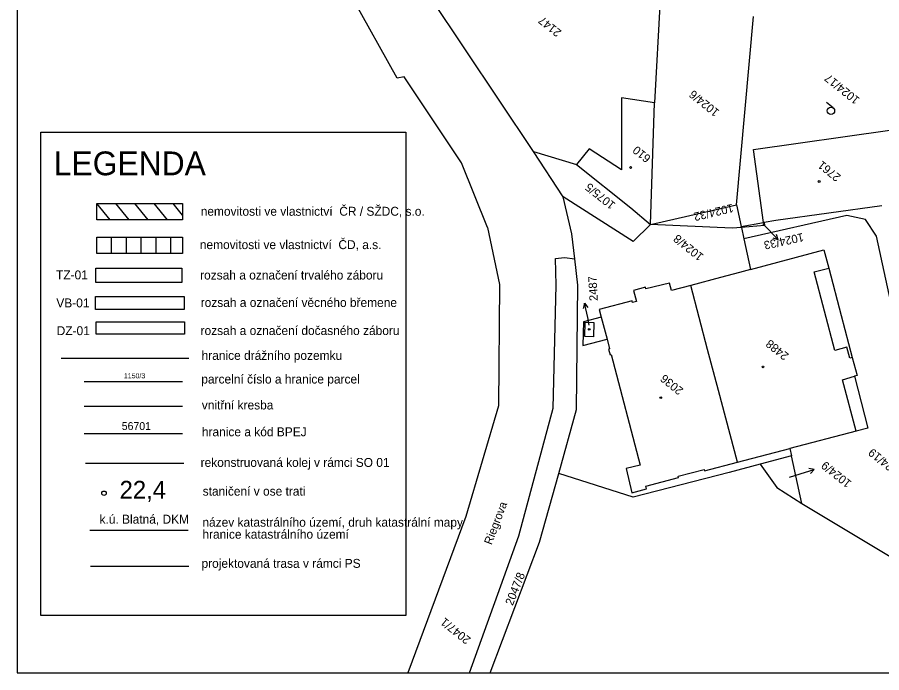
# Model space of a CAD drawing. Extents: x -794765 to -785424, y -1118958 to -1108731.
# Drawn here: x -794753.9 to -794578, y -1110332.2 to -1110198.8 of the extents above; entities that cross this region are included whole.
import ezdxf

# ---------------------------------------------------------------- set-up
doc = ezdxf.new("R2010")
doc.units = 0
for name, color, linetype in [('Level 66', 7, 'Continuous'), ('Level 71', 7, 'Continuous'), ('Level 73', 7, 'Continuous'), ('Level 75', 7, 'Continuous'), ('Level 76', 7, 'Continuous'), ('Level 77', 7, 'Continuous'), ('Level 78', 7, 'Continuous'), ('Level 79', 7, 'Continuous'), ('Level 80', 7, 'Continuous'), ('Level 81', 7, 'Continuous'), ('Vrstva 1', 7, 'Continuous'), ('Vrstva 53', 7, 'Continuous')]:
    doc.layers.add(name, color=color, linetype=linetype)

msp = doc.modelspace()

# ---------------------------------------------------------------- linework, layer by layer
at = {"layer": 'Level 66'}
msp.add_line((-794587.89, -1110217.29), (-794589.25, -1110216.2), dxfattribs=at)
msp.add_circle((-794588.36, -1110217.88), 0.75, dxfattribs=at)
at = {"layer": 'Level 71'}
msp.add_lwpolyline([(-793908.08, -1110031.45), (-794753.93, -1110031.45), (-794753.93, -1110332.22), (-793908.08, -1110332.22)], dxfattribs=at)
at = {"layer": 'Level 73'}
msp.add_circle((-794736.29, -1110295.69), 0.454, dxfattribs=at)
at = {"layer": 'Level 75'}
for p, q in [((-794676.64, -1110211.21), (-794693.84, -1110180.23)), ((-794648.91, -1110226.13), (-794673.58, -1110189.22)), ((-794607.59, -1110236.97), (-794604.12, -1110198.67)), ((-794625.06, -1110241.02), (-794624.3, -1110216.26)), ((-794642.88, -1110235.4), (-794648.91, -1110226.13)), ((-794648.91, -1110226.13), (-794640.13, -1110228.79)), ((-794625.06, -1110241.02), (-794607.59, -1110236.97)), ((-794607.59, -1110236.97), (-794606.62, -1110241.42)), ((-794658.23, -1110241.61), (-794655.8, -1110253.24)), ((-794606.62, -1110241.42), (-794602.1, -1110240.62)), ((-794606.58, -1110241.58), (-794606.62, -1110241.42)), ((-794606.58, -1110241.58), (-794606.07, -1110243.91)), ((-794602.1, -1110240.62), (-794601.96, -1110240.59)), ((-794606.07, -1110243.91), (-794604.7, -1110250.16)), ((-794635.11, -1110259.86), (-794633.93, -1110264.33)), ((-794720.28, -1110272.99), (-794740.29, -1110272.99)), ((-794607.39, -1110289.35), (-794596.75, -1110286.58)), ((-794596.75, -1110286.58), (-794596.41, -1110288.09)), ((-794596.41, -1110288.09), (-794602.79, -1110289.76)), ((-794594.29, -1110297.79), (-794596.41, -1110288.09)), ((-794594.29, -1110297.79), (-794570.17, -1110312.31))]:
    msp.add_line(p, q, dxfattribs=at)
for points in [[(-794622.85, -1110190.14), (-794623.12, -1110195.15), (-794624.3, -1110216.26)], [(-794658.23, -1110241.61), (-794663.56, -1110228.44), (-794675.23, -1110210.93), (-794676.64, -1110211.21)], [(-794624.3, -1110216.26), (-794630.98, -1110215.23), (-794630.96, -1110229.89), (-794637.54, -1110225.62), (-794640.13, -1110228.79)], [(-794602.1, -1110240.62), (-794604.14, -1110225.71), (-794576.39, -1110221.8), (-794574.4, -1110236.74)], [(-794640.13, -1110228.79), (-794629.09, -1110237.62), (-794625.06, -1110241.02)], [(-794640.51, -1110247.96), (-794641.09, -1110242.88), (-794642.88, -1110235.4)], [(-794625.06, -1110241.02), (-794628.62, -1110244.45), (-794642.88, -1110235.4)], [(-794578.01, -1110237.23), (-794599.56, -1110240.16), (-794601.96, -1110240.59)], [(-794563.22, -1110316.5), (-794579.12, -1110243.35), (-794581.33, -1110240), (-794585.15, -1110239.18), (-794606.07, -1110243.91)], [(-794606.58, -1110241.58), (-794608.49, -1110241.74), (-794625.06, -1110241.02)], [(-794601.96, -1110240.59), (-794601.91, -1110241.18), (-794606.58, -1110241.58)], [(-794604.7, -1110250.16), (-794589.8, -1110246.19), (-794588.8, -1110249.87), (-794586.27, -1110259.51), (-794584.03, -1110268.04), (-794583.03, -1110271.73), (-794583.58, -1110271.89), (-794580.88, -1110282.45), (-794583.24, -1110283.07), (-794596.75, -1110286.58)], [(-794661.94, -1110332.22), (-794651.89, -1110304.36), (-794644.92, -1110278.36), (-794644.29, -1110253.35), (-794644.38, -1110247.89), (-794642.56, -1110247.7), (-794640.51, -1110247.96)], [(-794643.76, -1110291.66), (-794640.11, -1110278.67), (-794639.89, -1110253.38), (-794640.51, -1110247.96)], [(-794604.7, -1110250.16), (-794606.97, -1110250.76), (-794610.84, -1110251.79), (-794616.89, -1110253.41)], [(-794655.8, -1110253.24), (-794656.04, -1110277.88), (-794662.65, -1110300.42), (-794674.49, -1110332.22)], [(-794616.89, -1110253.41), (-794620.82, -1110254.42), (-794621.21, -1110252.95), (-794626.02, -1110254.08), (-794626.1, -1110253.78), (-794628.52, -1110254.42), (-794627.93, -1110256.64), (-794628.76, -1110256.85), (-794628.84, -1110256.54), (-794635.52, -1110258.32), (-794635.11, -1110259.86)], [(-794607.39, -1110289.35), (-794611.26, -1110274.75), (-794613.47, -1110266.43), (-794616.89, -1110253.41)], [(-794635.11, -1110259.86), (-794638.69, -1110260.81), (-794638.87, -1110265.63), (-794633.93, -1110264.33)], [(-794633.93, -1110264.33), (-794633.41, -1110266.33), (-794633.61, -1110266.38), (-794633.31, -1110267.51), (-794633.11, -1110267.45), (-794627.17, -1110289.96), (-794630.06, -1110290.69), (-794628.87, -1110295.6), (-794625.9, -1110294.79), (-794626.06, -1110294.27), (-794619.38, -1110292.52), (-794619.45, -1110292.23), (-794614.18, -1110290.84), (-794614.11, -1110291.13), (-794607.39, -1110289.35)], [(-794602.79, -1110289.76), (-794609.06, -1110291.45), (-794628.63, -1110296.51), (-794643.76, -1110291.66)], [(-794602.79, -1110289.76), (-794599.36, -1110294.52), (-794594.29, -1110297.79)], [(-794657.7, -1110332.22), (-794647.68, -1110305.65), (-794643.76, -1110291.66)]]:
    msp.add_lwpolyline(points, dxfattribs=at)
at = {"layer": 'Level 77'}
for p, q in [((-794591.75, -1110250.61), (-794588.8, -1110249.87)), ((-794587.56, -1110266.61), (-794591.75, -1110250.61)), ((-794638.42, -1110263.82), (-794638.35, -1110260.87)), ((-794638.35, -1110260.87), (-794636.6, -1110260.93)), ((-794636.6, -1110260.93), (-794636.67, -1110263.86)), ((-794636.67, -1110263.86), (-794638.42, -1110263.82)), ((-794585.12, -1110265.97), (-794587.56, -1110266.61)), ((-794584.55, -1110268.2), (-794585.12, -1110265.97)), ((-794584.03, -1110268.04), (-794584.55, -1110268.2)), ((-794585.99, -1110272.58), (-794583.58, -1110271.89)), ((-794583.24, -1110283.07), (-794585.99, -1110272.58)), ((-794720.28, -1110278.01), (-794740.29, -1110278.01))]:
    msp.add_line(p, q, dxfattribs=at)
at = {"layer": 'Level 78'}
for p, q in [((-794735.05, -1110240.07), (-794737.77, -1110236.71)), ((-794731.16, -1110240.07), (-794733.88, -1110236.71)), ((-794727.27, -1110240.07), (-794729.99, -1110236.71)), ((-794723.38, -1110240.07), (-794726.09, -1110236.71)), ((-794720.28, -1110239.09), (-794722.2, -1110236.71)), ((-794737.77, -1110246.92), (-794737.77, -1110243.56)), ((-794734.75, -1110246.92), (-794734.75, -1110243.56)), ((-794731.72, -1110246.92), (-794731.72, -1110243.56)), ((-794728.7, -1110246.92), (-794728.7, -1110243.56)), ((-794725.67, -1110246.92), (-794725.67, -1110243.56)), ((-794722.65, -1110246.92), (-794722.65, -1110243.56)), ((-794719.14, -1110303.27), (-794739.15, -1110303.27))]:
    msp.add_line(p, q, dxfattribs=at)
at = {"layer": 'Level 79'}
for centre in [(-794629.12, -1110229.4), (-794590.76, -1110232.25), (-794637.54, -1110262.33), (-794602.18, -1110269.98), (-794623, -1110276.25)]:
    msp.add_circle(centre, 0.175, dxfattribs=at)
at = {"layer": 'Level 80'}
for p, q in [((-794602.25, -1110240.88), (-794601.17, -1110241.98)), ((-794601.17, -1110241.98), (-794599.08, -1110244.13)), ((-794599.08, -1110244.13), (-794599.42, -1110243.06)), ((-794599.08, -1110244.13), (-794600.13, -1110243.76)), ((-794638.5, -1110257.03), (-794638.78, -1110258.11)), ((-794637.86, -1110259.96), (-794638.5, -1110257.03)), ((-794638.5, -1110257.03), (-794637.8, -1110257.9)), ((-794637.53, -1110261.47), (-794637.86, -1110259.96)), ((-794594.61, -1110291.77), (-794591.75, -1110290.87)), ((-794591.75, -1110290.87), (-794592.85, -1110290.69)), ((-794591.75, -1110290.87), (-794592.55, -1110291.65)), ((-794596.77, -1110292.44), (-794594.61, -1110291.77))]:
    msp.add_line(p, q, dxfattribs=at)
at = {"layer": 'Level 81'}
msp.add_line((-794720.28, -1110283.58), (-794740.29, -1110283.58), dxfattribs=at)
at = {"layer": 'Vrstva 1'}
for p, q in [((-794740.03, -1110289.59), (-794720.02, -1110289.59)), ((-794719.01, -1110310.6), (-794739.03, -1110310.6))]:
    msp.add_line(p, q, dxfattribs=at)
for points in [[(-794749.12, -1110222.21), (-794674.85, -1110222.21), (-794674.85, -1110320.6), (-794749.12, -1110320.6)], [(-794737.77, -1110236.71), (-794720.28, -1110236.71), (-794720.28, -1110240.07), (-794737.77, -1110240.07)], [(-794737.77, -1110243.56), (-794720.28, -1110243.56), (-794720.28, -1110246.92), (-794737.77, -1110246.92)], [(-794737.96, -1110249.87), (-794720.47, -1110249.87), (-794720.47, -1110252.83), (-794737.96, -1110252.83)], [(-794738.03, -1110255.67), (-794719.98, -1110255.67), (-794719.98, -1110258.33), (-794738.03, -1110258.33)], [(-794737.85, -1110260.78), (-794719.87, -1110260.78), (-794719.87, -1110263.31), (-794737.85, -1110263.31)]]:
    msp.add_lwpolyline(points, close=True, dxfattribs=at)
at = {"layer": 'Vrstva 53'}
msp.add_line((-794744.98, -1110268.18), (-794719.01, -1110268.18), dxfattribs=at)

# ---------------------------------------------------------------- texts
at = {"layer": 'Level 73'}
msp.add_text('22,4', height=3.63, rotation=360, dxfattribs=at).set_placement((-794733.11, -1110296.8))
at = {"layer": 'Level 76'}
for s, height, rotation, p in [('2147', 1.7, 141.279, (-794643.07, -1110201.66)), ('1024/17', 1.7, 141.279, (-794582.38, -1110215.38)), ('1024/6', 1.7, 141.279, (-794610.93, -1110217.88)), ('610', 1.7, 141.279, (-794624.88, -1110227.26)), ('2761', 1.7, 141.279, (-794586.21, -1110231.1)), ('1075/5', 1.7, 141.279, (-794632.08, -1110236.77)), ('1024/32', 1.7, 193.279, (-794608.42, -1110236.78)), ('1024/8', 1.7, 141.279, (-794614.13, -1110247.25)), ('1024/33', 1.7, 192.279, (-794594.1, -1110242.71)), ('2487', 1.7, 93.279, (-794635.79, -1110256.52)), ('2488', 1.7, 141.279, (-794596.81, -1110267.46)), ('1150/3', 1.028, 360, (-794732.23, -1110272.3)), ('2036', 1.7, 141.279, (-794618.26, -1110274.53)), ('1024/19', 1.7, 141.279, (-794573.48, -1110291.57)), ('1024/9', 1.7, 141.279, (-794584.04, -1110293.4)), ('2047/8', 1.7, 68.279, (-794653.13, -1110318.67)), ('2047/1', 1.7, 141.279, (-794661.52, -1110325.25))]:
    msp.add_text(s, height=height, rotation=rotation, dxfattribs=at).set_placement(p)
at = {"layer": 'Level 78'}
msp.add_text('k.ú. Blatná, DKM', height=1.815, rotation=360, dxfattribs=at).set_placement((-794737.19, -1110301.88))
at = {"layer": 'Level 80'}
msp.add_text('Riegrova', height=1.7, rotation=69.279, dxfattribs=at).set_placement((-794657.42, -1110306.31))
at = {"layer": 'Level 81'}
msp.add_text('56701', height=1.6, dxfattribs=at).set_placement((-794732.67, -1110282.82))
at = {"layer": 'Vrstva 1'}
for s, height, p in [('LEGENDA', 4.84, (-794746.49, -1110230.98)), ('nemovitosti ve vlastnictví  ČR / SŽDC, s.o.', 1.815, (-794716.6, -1110239.22)), ('nemovitosti ve vlastnictví  ČD, a.s.', 1.815, (-794716.78, -1110246.01)), ('TZ-01', 1.815, (-794746.04, -1110252.17)), ('rozsah a označení trvalého záboru', 1.815, (-794716.72, -1110252.2)), ('rozsah a označení věcného břemene', 1.815, (-794716.6, -1110257.78)), ('VB-01', 1.815, (-794745.98, -1110257.87)), ('DZ-01', 1.815, (-794745.91, -1110263.52)), ('rozsah a označení dočasného záboru', 1.815, (-794716.63, -1110263.49)), ('hranice drážního pozemku', 1.815, (-794716.42, -1110268.55)), ('parcelní číslo a hranice parcel', 1.815, (-794716.48, -1110273.37)), ('vnitřní kresba', 1.815, (-794716.38, -1110278.64)), ('hranice a kód BPEJ', 1.815, (-794716.36, -1110284.1)), ('staničení v ose trati', 1.815, (-794716.2, -1110296.18)), ('název katastrálního území, druh katastrální mapy', 1.815, (-794716.26, -1110302.5)), ('hranice katastrálního území', 1.815, (-794716.26, -1110304.94)), ('projektovaná trasa v rámci PS', 1.815, (-794716.44, -1110310.87))]:
    msp.add_text(s, height=height, rotation=360, dxfattribs=at).set_placement(p)
msp.add_text('rekonstruovaná kolej v rámci SO 01', height=1.815, dxfattribs=at).set_placement((-794716.62, -1110290.33))

doc.saveas('drawing.dxf')
